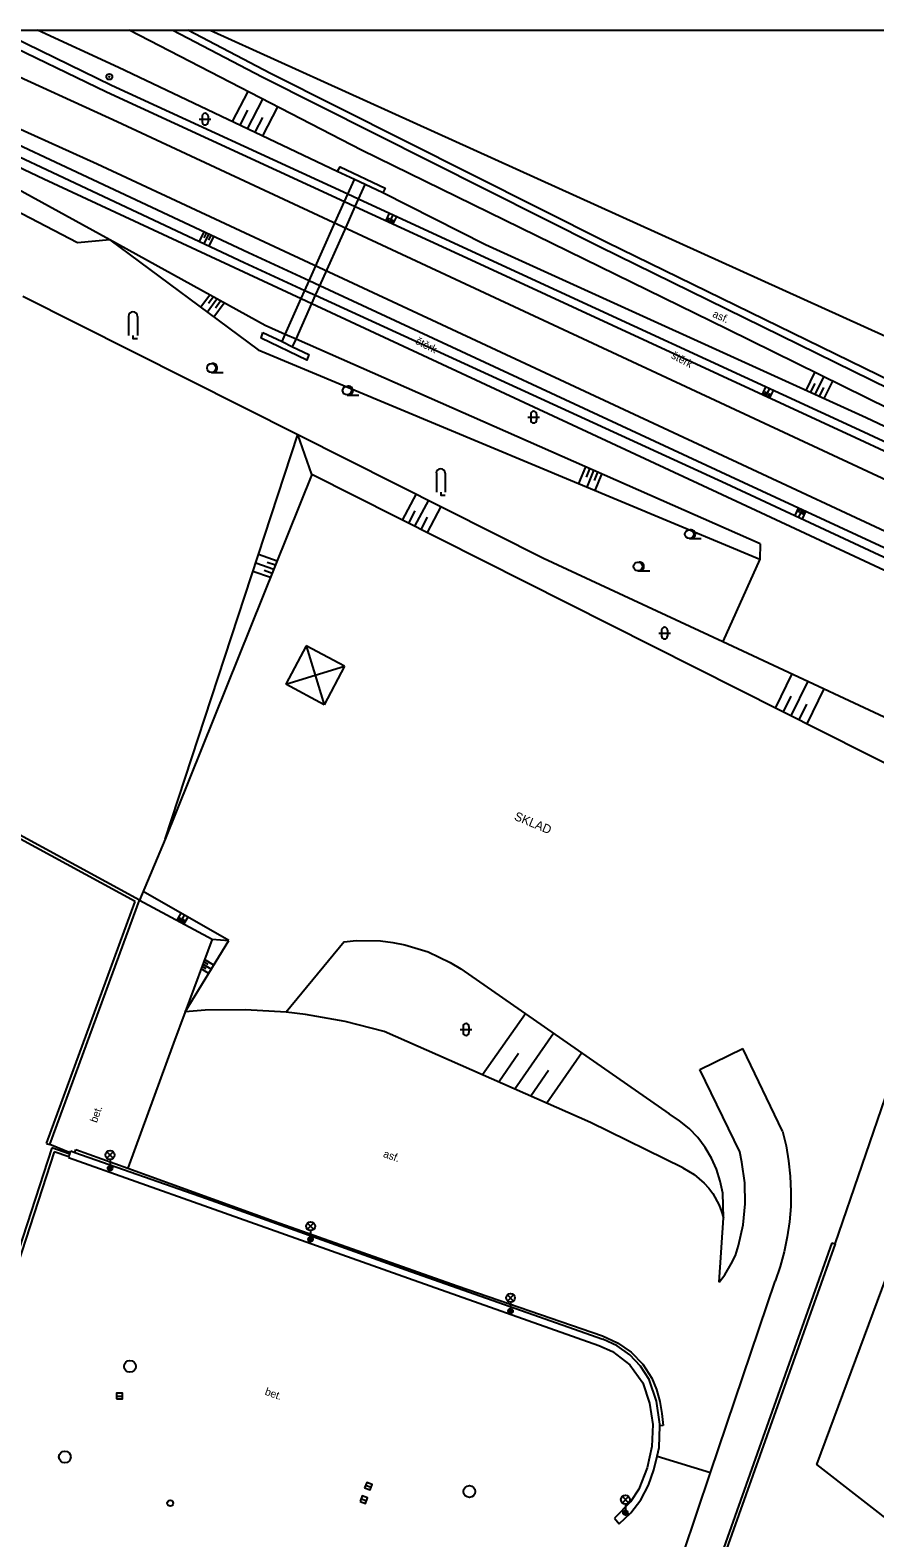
# Model space of a CAD drawing. Extents: x -596024 to -594475, y -1163820 to -1161957.
# Drawn here: x -594769.6 to -594697.8, y -1162085.1 to -1161956.9 of the extents above; entities that cross this region are included whole.
import ezdxf

# ---------------------------------------------------------------- set-up
doc = ezdxf.new("R2010")
doc.units = 0
for name, color, linetype in [('Level 1', 7, 'Continuous'), ('Level 10', 7, 'Continuous'), ('Level 11', 7, 'Continuous'), ('Level 12', 7, 'Continuous'), ('Level 13', 7, 'Continuous'), ('Level 14', 7, 'Continuous'), ('Level 15', 7, 'Continuous'), ('Level 27', 7, 'Continuous'), ('Level 28', 7, 'Continuous'), ('Level 33', 7, 'Continuous'), ('Level 36', 7, 'Continuous'), ('Level 40', 7, 'Continuous'), ('Level 41', 7, 'Continuous'), ('Level 7', 7, 'Continuous'), ('Level 8', 7, 'Continuous'), ('Vrstva 63', 7, 'Continuous')]:
    doc.layers.add(name, color=color, linetype=linetype)

msp = doc.modelspace()

# ---------------------------------------------------------------- linework, layer by layer
at = {"layer": 'Level 1'}
msp.add_lwpolyline([(-594754.33, -1161956.88), (-594737.06, -1161964.7), (-594676.08, -1161992.33), (-594615.09, -1162020.47), (-594560.18, -1162044.33), (-594498.22, -1162071.61), (-594475.47, -1162081.04)], dxfattribs=at)
at = {"layer": 'Level 10'}
for points in [[(-594617.03, -1162025.02), (-594637.54, -1162015.21), (-594662.35, -1162003.27), (-594691.41, -1161989.2), (-594720.6, -1161974.93), (-594749.19, -1161960.56), (-594756.23, -1161956.88)], [(-594742.61, -1161970.84), (-594742.05, -1161969.58)], [(-594742.89, -1161971.46), (-594742.61, -1161970.84)], [(-594741.71, -1161971.25), (-594741.15, -1161970)], [(-594745.91, -1161978.2), (-594743.68, -1161973.21), (-594742.89, -1161971.46)], [(-594745, -1161978.62), (-594742.77, -1161973.62), (-594741.99, -1161971.87)], [(-594741.99, -1161971.87), (-594741.71, -1161971.25)], [(-594746.26, -1161979.01), (-594745.91, -1161978.2)], [(-594745.36, -1161979.42), (-594745, -1161978.62)], [(-594747.93, -1161982.75), (-594746.57, -1161979.71)], [(-594746.57, -1161979.71), (-594746.26, -1161979.01)], [(-594745.67, -1161980.13), (-594745.36, -1161979.42)], [(-594747.02, -1161983.15), (-594745.67, -1161980.13)], [(-594748.21, -1161983.37), (-594747.93, -1161982.75)], [(-594747.31, -1161983.8), (-594747.02, -1161983.15)], [(-594695.59, -1162084.43), (-594702.76, -1162078.86), (-594695.74, -1162060.01)]]:
    msp.add_lwpolyline(points, dxfattribs=at)
at = {"layer": 'Level 11'}
for p, q in [((-594774.01, -1161956.88), (-594763.12, -1161962.13)), ((-594762.71, -1161961.58), (-594772.36, -1161956.88))]:
    msp.add_line(p, q, dxfattribs=at)
for points in [[(-594795.1, -1161956.88), (-594768.47, -1161969.52), (-594746.57, -1161979.71)], [(-594751.06, -1161975.81), (-594787.09, -1161958.92)], [(-594787.35, -1161959.74), (-594751.43, -1161976.64)], [(-594742.61, -1161970.84), (-594762.71, -1161961.58)], [(-594763.12, -1161962.13), (-594742.89, -1161971.46)], [(-594743.51, -1161968.89), (-594743.26, -1161968.49), (-594739.43, -1161970.32), (-594739.64, -1161970.72)], [(-594742.05, -1161969.58), (-594743.51, -1161968.89)], [(-594741.15, -1161970), (-594742.05, -1161969.58)], [(-594741.71, -1161971.25), (-594742.61, -1161970.84)], [(-594739.64, -1161970.72), (-594741.15, -1161970)], [(-594742.89, -1161971.46), (-594741.99, -1161971.87)], [(-594741.99, -1161971.87), (-594731.75, -1161976.59)], [(-594731.33, -1161976.03), (-594741.71, -1161971.25)], [(-594745.91, -1161978.2), (-594751.06, -1161975.81)], [(-594699.12, -1161990.91), (-594731.33, -1161976.03)], [(-594751.43, -1161976.64), (-594746.26, -1161979.01)], [(-594731.75, -1161976.59), (-594699.45, -1161991.52)], [(-594745, -1161978.62), (-594745.91, -1161978.2)], [(-594710.1, -1161994.83), (-594745, -1161978.62)], [(-594746.57, -1161979.71), (-594745.67, -1161980.13)], [(-594746.26, -1161979.01), (-594745.36, -1161979.42)], [(-594745.36, -1161979.42), (-594710.45, -1161995.42)], [(-594745.67, -1161980.13), (-594707.51, -1161997.9), (-594641.19, -1162028.81), (-594640.92, -1162028.93), (-594633.01, -1162032.56), (-594618.8, -1162039.96), (-594604.46, -1162047.97), (-594590.53, -1162056.04), (-594569.71, -1162069.25), (-594555.88, -1162078.66), (-594555.51, -1162078.92), (-594550.68, -1162082.45)], [(-594747.31, -1161983.8), (-594745.92, -1161984.47), (-594746.1, -1161984.95), (-594749.97, -1161983.08), (-594749.83, -1161982.6)], [(-594749.83, -1161982.6), (-594748.21, -1161983.37)], [(-594748.21, -1161983.37), (-594747.31, -1161983.8)], [(-594699.45, -1161991.52), (-594654.57, -1162012.39)], [(-594654.15, -1162011.82), (-594699.12, -1161990.91)], [(-594710.45, -1161995.42), (-594676.95, -1162011.06)], [(-594676.65, -1162010.35), (-594710.1, -1161994.83)], [(-594707.58, -1162001.86), (-594710.75, -1162008.87)], [(-594746.16, -1162009.23), (-594747.9, -1162012.5)], [(-594746.16, -1162009.23), (-594745.4, -1162011.74)], [(-594742.89, -1162010.97), (-594746.16, -1162009.23)], [(-594760.69, -1162030.99), (-594796.42, -1162011.56)], [(-594760.32, -1162030.85), (-594796.3, -1162011.29)], [(-594747.9, -1162012.5), (-594745.4, -1162011.74)], [(-594745.4, -1162011.74), (-594742.89, -1162010.97)], [(-594745.4, -1162011.74), (-594744.63, -1162014.24)], [(-594742.89, -1162010.97), (-594744.63, -1162014.24)], [(-594744.63, -1162014.24), (-594747.9, -1162012.5)], [(-594768.23, -1162051.55), (-594760.69, -1162030.99)], [(-594767.95, -1162051.65), (-594760.32, -1162030.85)], [(-594760.32, -1162030.85), (-594754.15, -1162034.18)], [(-594754.15, -1162034.18), (-594756.44, -1162040.35)], [(-594747.86, -1162040.4), (-594751.32, -1162040.18), (-594754.74, -1162040.23), (-594756.44, -1162040.35)], [(-594756.44, -1162040.35), (-594757.43, -1162043.01)], [(-594739.54, -1162042.04), (-594742.85, -1162041.19), (-594746.21, -1162040.6), (-594747.86, -1162040.4)], [(-594721.98, -1162049.76), (-594739.54, -1162042.04)], [(-594757.43, -1162043.01), (-594761.33, -1162053.66)], [(-594712.69, -1162045.25), (-594709.05, -1162043.48)], [(-594705.66, -1162050.5), (-594709.05, -1162043.48)], [(-594709.3, -1162052.26), (-594712.69, -1162045.25)], [(-594714.15, -1162053.62), (-594721.98, -1162049.76)], [(-594705.66, -1162050.5), (-594705.36, -1162051.76), (-594705.15, -1162053.04), (-594705.01, -1162054.33), (-594704.95, -1162055.63), (-594704.97, -1162056.92), (-594705.08, -1162058.22), (-594705.26, -1162059.5), (-594705.52, -1162060.77), (-594705.86, -1162062.02), (-594706.28, -1162063.25)], [(-594768.23, -1162051.55), (-594767.95, -1162051.65)], [(-594766.22, -1162052.36), (-594767.95, -1162051.65)], [(-594765.83, -1162052.31), (-594765.74, -1162052.07)], [(-594765.74, -1162052.07), (-594761.33, -1162053.66)], [(-594711.04, -1162063.36), (-594710.57, -1162062.71), (-594710.02, -1162061.8), (-594709.66, -1162061.08), (-594709.4, -1162060.23), (-594709.02, -1162058.48), (-594708.84, -1162056.7), (-594708.87, -1162054.91), (-594709.11, -1162053.13), (-594709.3, -1162052.26)], [(-594761.33, -1162053.66), (-594748.89, -1162058.15), (-594733.31, -1162063.66), (-594720.97, -1162067.92)], [(-594714.15, -1162053.62), (-594713.17, -1162054.19), (-594712.31, -1162054.93), (-594711.93, -1162055.36), (-594711.59, -1162055.81), (-594711.05, -1162056.81), (-594710.84, -1162057.34), (-594710.69, -1162057.89)], [(-594711.04, -1162063.36), (-594710.69, -1162057.89)], [(-594711.78, -1162079.52), (-594706.28, -1162063.25)], [(-594720.97, -1162067.92), (-594719.68, -1162068.5), (-594718.53, -1162069.31), (-594717.55, -1162070.32), (-594716.77, -1162071.51), (-594716.39, -1162072.48), (-594716.1, -1162073.49), (-594715.91, -1162074.51), (-594715.81, -1162075.55)], [(-594715.81, -1162075.55), (-594716.09, -1162075.56)], [(-594716.33, -1162078.14), (-594711.78, -1162079.52)], [(-594714.12, -1162086.45), (-594711.78, -1162079.52)]]:
    msp.add_lwpolyline(points, dxfattribs=at)
at = {"layer": 'Level 12'}
for radius in [0.25, 0.03]:
    msp.add_circle((-594762.89, -1161960.84), radius, dxfattribs=at)
at = {"layer": 'Level 13'}
msp.add_line((-594779.25, -1161956.88), (-594762.21, -1161964.65), dxfattribs=at)
for points in [[(-594763.91, -1161968.29), (-594784.34, -1161959.07), (-594788.72, -1161956.88)], [(-594762.21, -1161964.65), (-594638.86, -1162022.15)], [(-594641.25, -1162025.48), (-594763.91, -1161968.29)]]:
    msp.add_lwpolyline(points, dxfattribs=at)
at = {"layer": 'Level 14'}
msp.add_line((-594762.12, -1161960.05), (-594768.99, -1161956.88), dxfattribs=at)
for points in [[(-594743.51, -1161968.89), (-594762.12, -1161960.05)], [(-594762.86, -1161974.71), (-594787.75, -1161961.06)], [(-594765.61, -1161974.97), (-594789.07, -1161962.74)], [(-594730.9, -1161975.13), (-594739.64, -1161970.72)], [(-594762.86, -1161974.71), (-594765.61, -1161974.97)], [(-594749.64, -1161982), (-594762.86, -1161974.71)], [(-594762.86, -1161974.71), (-594750.23, -1161984.07)], [(-594698.55, -1161989.85), (-594730.9, -1161975.13)], [(-594747.93, -1161982.75), (-594749.64, -1161982)], [(-594747.02, -1161983.15), (-594747.93, -1161982.75)], [(-594707.56, -1162000.56), (-594747.02, -1161983.15)], [(-594750.23, -1161984.07), (-594707.58, -1162001.86)], [(-594653.63, -1162011.06), (-594698.55, -1161989.85)], [(-594745.67, -1161994.67), (-594746.87, -1161991.26)], [(-594745.67, -1161994.67), (-594758.15, -1162025.69)], [(-594691.29, -1162022.09), (-594745.67, -1161994.67)], [(-594707.56, -1162000.56), (-594707.58, -1162001.86)], [(-594752.72, -1162034.3), (-594760.02, -1162030.13)], [(-594756.44, -1162040.35), (-594752.72, -1162034.3)], [(-594754.15, -1162034.18), (-594752.72, -1162034.3)], [(-594742.94, -1162034.4), (-594747.86, -1162040.4)], [(-594742.94, -1162034.4), (-594741.91, -1162034.3), (-594739.83, -1162034.33), (-594738.8, -1162034.45), (-594737.77, -1162034.65), (-594735.79, -1162035.26), (-594733.91, -1162036.15), (-594733.02, -1162036.69)], [(-594733.02, -1162036.69), (-594715.29, -1162049.04)], [(-594710.69, -1162057.89), (-594710.74, -1162055.79), (-594710.95, -1162054.76), (-594711.27, -1162053.75), (-594711.7, -1162052.79), (-594712.24, -1162051.89), (-594712.87, -1162051.05), (-594713.6, -1162050.29), (-594714.41, -1162049.62), (-594715.29, -1162049.04)]]:
    msp.add_lwpolyline(points, dxfattribs=at)
at = {"layer": 'Level 15'}
for points in [[(-594751.12, -1161962.09), (-594752.44, -1161964.65)], [(-594749.86, -1161962.74), (-594751.16, -1161965.26)], [(-594751.14, -1161963.69), (-594751.8, -1161964.96)], [(-594749.87, -1161964.31), (-594750.52, -1161965.56)], [(-594748.6, -1161963.39), (-594749.88, -1161965.87)], [(-594739.11, -1161972.45), (-594739.39, -1161973.06)], [(-594739.1, -1161972.83), (-594739.24, -1161973.13)], [(-594738.8, -1161972.59), (-594739.08, -1161973.2)], [(-594738.79, -1161972.97), (-594738.93, -1161973.28)], [(-594738.49, -1161972.73), (-594738.78, -1161973.35)], [(-594755.23, -1161974.85), (-594754.84, -1161974.03)], [(-594754.83, -1161974.54), (-594754.64, -1161974.13)], [(-594754.82, -1161975.05), (-594754.43, -1161974.22)], [(-594754.42, -1161974.73), (-594754.23, -1161974.32)], [(-594754.41, -1161975.24), (-594754.02, -1161974.42)], [(-594755.13, -1161980.44), (-594754.35, -1161979.4)], [(-594754.57, -1161980.85), (-594753.75, -1161979.74)], [(-594754.45, -1161980.11), (-594754.05, -1161979.57)], [(-594753.87, -1161980.48), (-594753.44, -1161979.91)], [(-594754.01, -1161981.27), (-594753.14, -1161980.07)], [(-594702.94, -1161985.98), (-594703.69, -1161987.51)], [(-594702.18, -1161986.35), (-594702.93, -1161987.86)], [(-594707.1, -1161987.22), (-594707.39, -1161987.85)], [(-594707.09, -1161987.61), (-594707.23, -1161987.92)], [(-594706.79, -1161987.37), (-594707.08, -1161987.99)], [(-594706.47, -1161987.51), (-594706.76, -1161988.14)], [(-594702.93, -1161986.92), (-594703.31, -1161987.68)], [(-594702.17, -1161987.28), (-594702.54, -1161988.03)], [(-594701.42, -1161986.72), (-594702.16, -1161988.21)], [(-594706.78, -1161987.75), (-594706.92, -1161988.07)], [(-594722.99, -1161995.43), (-594722.39, -1161994.02)], [(-594722.34, -1161994.88), (-594722.05, -1161994.17)], [(-594722.28, -1161995.73), (-594721.7, -1161994.32)], [(-594721.64, -1161995.17), (-594721.35, -1161994.48)], [(-594721.58, -1161996.02), (-594721.01, -1161994.63)], [(-594736.81, -1161996.32), (-594737.99, -1161998.54)], [(-594736.91, -1161997.76), (-594737.46, -1161998.81)], [(-594735.75, -1161996.85), (-594736.94, -1161999.07)], [(-594734.7, -1161997.38), (-594735.88, -1161999.6)], [(-594704.6, -1161998.15), (-594704.31, -1161997.52)], [(-594704.3, -1161997.91), (-594704.15, -1161997.59)], [(-594704.29, -1161998.3), (-594703.99, -1161997.67)], [(-594703.98, -1161998.06), (-594703.83, -1161997.74)], [(-594703.97, -1161998.45), (-594703.68, -1161997.81)], [(-594735.86, -1161998.3), (-594736.41, -1161999.34)], [(-594750.21, -1162001.45), (-594748.62, -1162002.01)], [(-594750.68, -1162002.89), (-594749.18, -1162003.41)], [(-594750.45, -1162002.17), (-594748.9, -1162002.71)], [(-594749.74, -1162002.81), (-594749.04, -1162003.06)], [(-594749.48, -1162002.11), (-594748.76, -1162002.36)], [(-594704.87, -1162011.62), (-594706.29, -1162014.53)], [(-594703.52, -1162012.25), (-594704.95, -1162015.2)], [(-594702.16, -1162012.89), (-594703.61, -1162015.88)], [(-594704.97, -1162013.52), (-594705.62, -1162014.86)], [(-594703.62, -1162014.19), (-594704.28, -1162015.54)], [(-594756.81, -1162031.96), (-594757.15, -1162032.56)], [(-594756.83, -1162032.34), (-594757, -1162032.64)], [(-594756.52, -1162032.13), (-594756.85, -1162032.72)], [(-594756.54, -1162032.51), (-594756.7, -1162032.8)], [(-594756.22, -1162032.3), (-594756.55, -1162032.88)], [(-594754.22, -1162036.74), (-594754.94, -1162036.3)], [(-594754.49, -1162036.33), (-594754.86, -1162036.1)], [(-594754.01, -1162036.39), (-594754.79, -1162035.91)], [(-594754.44, -1162037.09), (-594755.08, -1162036.69)], [(-594754.67, -1162036.71), (-594755.01, -1162036.5)], [(-594727.52, -1162040.52), (-594731.16, -1162045.73)], [(-594725.13, -1162042.19), (-594728.43, -1162046.93)], [(-594728.1, -1162043.9), (-594729.79, -1162046.33)], [(-594722.73, -1162043.86), (-594725.7, -1162048.13)], [(-594725.55, -1162045.35), (-594727.06, -1162047.53)]]:
    msp.add_lwpolyline(points, dxfattribs=at)
at = {"layer": 'Level 27'}
for p, q in [((-594762.28, -1162073.03), (-594761.78, -1162073.03)), ((-594741.1, -1162080.61), (-594740.64, -1162080.79)), ((-594741.5, -1162081.75), (-594741.02, -1162081.93))]:
    msp.add_line(p, q, dxfattribs=at)
for points in [[(-594762.28, -1162073.28), (-594761.78, -1162073.28), (-594761.78, -1162072.78), (-594762.28, -1162072.78)], [(-594741.19, -1162080.84), (-594740.73, -1162081.02), (-594740.55, -1162080.56), (-594741.01, -1162080.38)], [(-594741.58, -1162081.99), (-594741.11, -1162082.16), (-594740.94, -1162081.69), (-594741.41, -1162081.52)]]:
    msp.add_lwpolyline(points, close=True, dxfattribs=at)
for centre in [(-594761.14, -1162070.51), (-594766.67, -1162078.21), (-594732.28, -1162081.15)]:
    msp.add_circle(centre, 0.5, dxfattribs=at)
at = {"layer": 'Level 28'}
msp.add_circle((-594757.71, -1162082.15), 0.25, dxfattribs=at)
at = {"layer": 'Level 33'}
for p, q in [((-594763.09, -1162052.8), (-594762.56, -1162052.27)), ((-594763.09, -1162052.27), (-594762.56, -1162052.8)), ((-594762.83, -1162052.91), (-594762.83, -1162053.66)), ((-594746.05, -1162058.85), (-594745.52, -1162058.32)), ((-594746.05, -1162058.32), (-594745.52, -1162058.85)), ((-594745.78, -1162058.96), (-594745.78, -1162059.71)), ((-594729.05, -1162064.95), (-594728.52, -1162064.42)), ((-594729.05, -1162064.42), (-594728.52, -1162064.95)), ((-594728.78, -1162065.06), (-594728.78, -1162065.81)), ((-594719.28, -1162082.1), (-594718.75, -1162081.57)), ((-594719.28, -1162081.57), (-594718.75, -1162082.1)), ((-594719.02, -1162082.21), (-594719.02, -1162082.96))]:
    msp.add_line(p, q, dxfattribs=at)
for centre, radius in [((-594762.83, -1162052.53), 0.375), ((-594762.83, -1162053.66), 0.2), ((-594762.83, -1162053.66), 0.145), ((-594762.83, -1162053.66), 0.0876), ((-594745.78, -1162058.59), 0.375), ((-594745.78, -1162059.71), 0.2), ((-594745.78, -1162059.71), 0.145), ((-594745.78, -1162059.71), 0.0876), ((-594728.78, -1162064.68), 0.375), ((-594728.78, -1162065.81), 0.2), ((-594728.78, -1162065.81), 0.145), ((-594728.78, -1162065.81), 0.0876), ((-594719.02, -1162081.84), 0.375), ((-594719.02, -1162082.96), 0.2), ((-594719.02, -1162082.96), 0.145), ((-594719.02, -1162082.96), 0.0876)]:
    msp.add_circle(centre, radius, dxfattribs=at)
at = {"layer": 'Level 36'}
for p, q in [((-594755.25, -1161964.44), (-594754.25, -1161964.44)), ((-594755, -1161964.19), (-594755, -1161964.69)), ((-594754.5, -1161964.19), (-594754.5, -1161964.69)), ((-594761.25, -1161981.23), (-594761.25, -1161982.85)), ((-594760.5, -1161981.23), (-594760.5, -1161982.85)), ((-594754.21, -1161985.98), (-594753.21, -1161985.98)), ((-594742.68, -1161987.91), (-594741.68, -1161987.91)), ((-594727.32, -1161989.78), (-594726.32, -1161989.78)), ((-594727.07, -1161989.53), (-594727.07, -1161990.03)), ((-594726.57, -1161989.53), (-594726.57, -1161990.03)), ((-594735.09, -1161994.55), (-594735.09, -1161996.18)), ((-594734.34, -1161994.55), (-594734.34, -1161996.18)), ((-594713.58, -1162000.11), (-594712.58, -1162000.11)), ((-594717.95, -1162002.86), (-594716.95, -1162002.86)), ((-594716.19, -1162008.15), (-594715.19, -1162008.15)), ((-594715.94, -1162007.9), (-594715.94, -1162008.4)), ((-594715.44, -1162007.9), (-594715.44, -1162008.4)), ((-594733.07, -1162041.86), (-594732.07, -1162041.86)), ((-594732.82, -1162041.61), (-594732.82, -1162042.11)), ((-594732.32, -1162041.61), (-594732.32, -1162042.11))]:
    msp.add_line(p, q, dxfattribs=at)
for points in [[(-594760.88, -1161982.85), (-594760.88, -1161983.1), (-594760.5, -1161983.1)], [(-594734.72, -1161996.18), (-594734.72, -1161996.43), (-594734.34, -1161996.43)]]:
    msp.add_lwpolyline(points, dxfattribs=at)
for centre in [(-594754.21, -1161985.61), (-594742.68, -1161987.53), (-594713.58, -1161999.74), (-594717.95, -1162002.49)]:
    msp.add_circle(centre, 0.375, dxfattribs=at)
for centre, radius, start, end in [((-594754.75, -1161964.19), 0.25, 0, 180), ((-594754.75, -1161964.69), 0.25, 180, 0), ((-594760.88, -1161981.22), 0.375, 0, 180), ((-594754.09, -1161985.61), 0.375, 260.4059, 99.5941), ((-594742.55, -1161987.53), 0.375, 260.4059, 99.5941), ((-594726.82, -1161989.53), 0.25, 0, 180), ((-594726.82, -1161990.03), 0.25, 180, 0), ((-594734.72, -1161994.55), 0.375, 0, 180), ((-594713.45, -1161999.74), 0.375, 260.4059, 99.5941), ((-594717.82, -1162002.49), 0.375, 260.4059, 99.5941), ((-594715.69, -1162007.9), 0.25, 0, 180), ((-594715.69, -1162008.4), 0.25, 180, 0), ((-594732.57, -1162041.61), 0.25, 0, 180), ((-594732.57, -1162042.11), 0.25, 180, 0)]:
    msp.add_arc(centre, radius, start, end, dxfattribs=at)
at = {"layer": 'Level 7'}
msp.add_line((-594741.45, -1161967.08), (-594761.21, -1161956.88), dxfattribs=at)
for points in [[(-594757.49, -1161956.88), (-594749.89, -1161960.86), (-594721.21, -1161975.27), (-594691.95, -1161989.64), (-594662.67, -1162003.75), (-594637.92, -1162015.66), (-594617.25, -1162025.63)], [(-594710.36, -1161982.32), (-594741.45, -1161967.08)], [(-594770.25, -1161979.5), (-594746.87, -1161991.26)], [(-594686.74, -1161993.95), (-594710.36, -1161982.32)], [(-594758.15, -1162025.69), (-594746.87, -1161991.26)], [(-594746.87, -1161991.26), (-594725.97, -1162001.77), (-594710.75, -1162008.87)], [(-594710.75, -1162008.87), (-594692.29, -1162017.49)], [(-594701.18, -1162060.09), (-594696.59, -1162046.71)], [(-594767.79, -1162051.93), (-594771.29, -1162062.74)], [(-594767.59, -1162052.27), (-594771, -1162062.83)], [(-594766.26, -1162052.45), (-594767.79, -1162051.93)], [(-594766.34, -1162052.69), (-594767.59, -1162052.27)], [(-594766.37, -1162052.76), (-594766.34, -1162052.69)], [(-594766.37, -1162052.76), (-594754.85, -1162056.82), (-594737.47, -1162063), (-594721.27, -1162068.73)], [(-594766.34, -1162052.69), (-594766.26, -1162052.45)], [(-594766.26, -1162052.45), (-594766.22, -1162052.36)], [(-594766.22, -1162052.36), (-594766.16, -1162052.19)], [(-594766.16, -1162052.19), (-594765.83, -1162052.31)], [(-594765.83, -1162052.31), (-594754.64, -1162056.24), (-594737.26, -1162062.43), (-594720.93, -1162068.2)], [(-594701.46, -1162059.99), (-594710.83, -1162086.39)], [(-594701.18, -1162060.09), (-594710.56, -1162086.44)], [(-594701.46, -1162059.99), (-594701.18, -1162060.09)], [(-594716.09, -1162075.56), (-594716.08, -1162075.43), (-594716.37, -1162073.48), (-594717.01, -1162071.62), (-594717.73, -1162070.5), (-594718.65, -1162069.54), (-594719.73, -1162068.77), (-594720.93, -1162068.2)], [(-594721.27, -1162068.73), (-594720.13, -1162069.24), (-594718.65, -1162070.39), (-594717.55, -1162071.9), (-594716.96, -1162073.63), (-594716.69, -1162075.46), (-594716.77, -1162077.32), (-594717.18, -1162079.13), (-594717.89, -1162080.94), (-594718.59, -1162082.03), (-594719.95, -1162083.43)], [(-594716.33, -1162078.14), (-594716.16, -1162077.4), (-594716.09, -1162075.56)], [(-594719.56, -1162083.9), (-594718.56, -1162082.95), (-594717.72, -1162081.85), (-594717.06, -1162080.62), (-594716.6, -1162079.32), (-594716.33, -1162078.14)], [(-594719.95, -1162083.43), (-594719.56, -1162083.9)]]:
    msp.add_lwpolyline(points, dxfattribs=at)
at = {"layer": 'Level 8'}
msp.add_lwpolyline([(-594758.15, -1162025.69), (-594760.32, -1162030.85)], dxfattribs=at)
at = {"layer": 'Vrstva 63'}
msp.add_lwpolyline([(-594475.47, -1163820.23), (-596024.42, -1163820.23), (-596024.42, -1161956.88), (-594475.47, -1161956.88)], close=True, dxfattribs=at)

# ---------------------------------------------------------------- texts
at = {"layer": 'Level 40'}
for s, rotation, p in [('asf.', 335.11, (-594711.67, -1161981.23)), ('štěrk', 333.06, (-594736.91, -1161983.53)), ('štěrk', 331.89, (-594715.18, -1161984.74)), ('bet.', 70.68, (-594763.95, -1162049.84)), ('asf.', 340.35, (-594739.66, -1162052.68)), ('bet.', 340.35, (-594749.72, -1162072.9))]:
    msp.add_text(s, height=0.65, rotation=rotation, dxfattribs=at).set_placement(p)
at = {"layer": 'Level 41'}
msp.add_text(' SKLAD', height=0.75, rotation=337.4, dxfattribs=at).set_placement((-594728.79, -1162023.9))

doc.saveas('drawing.dxf')
